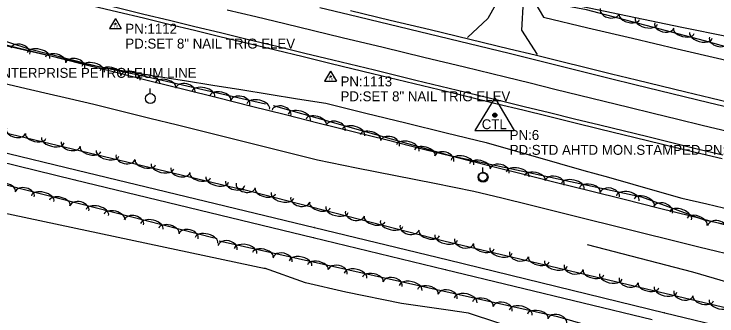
# Model space of a CAD drawing. Extents: x 1441650 to 1491889, y 345904 to 358319.
# Drawn here: x 1447002.7 to 1447357.2, y 354080.8 to 354233 of the extents above; entities that cross this region are included whole.
import ezdxf

# ---------------------------------------------------------------- set-up
doc = ezdxf.new("R2010")
doc.units = 0
for name, color, linetype in [('S_DITCHLINE', 7, 'Continuous'), ('S_EDGE_PAVEMENT', 7, 'Continuous'), ('S_GRAVEL_ROAD', 7, 'Continuous'), ('S_MSC_PT_SYM', 7, 'Continuous'), ('S_PAVEMENT_CROWN', 7, 'Continuous'), ('S_PRIMARY_CTL', 7, 'Continuous'), ('S_PRIMARY_CTL_ANNOT', 7, 'Continuous'), ('S_RAILROAD', 7, 'Continuous'), ('S_SECONDARY_CTL', 7, 'Continuous'), ('S_SECONDARY_CTL_ANNOT', 7, 'Continuous'), ('S_SHOULDER', 7, 'Continuous'), ('S_SIGN_ANNOT', 7, 'Continuous'), ('S_STREAM', 7, 'Continuous'), ('S_TREE', 7, 'Continuous'), ('S_UTILITY_POLE', 7, 'Continuous')]:
    doc.layers.add(name, color=color, linetype=linetype)

msp = doc.modelspace()

# ---------------------------------------------------------------- linework, layer by layer
at = {"layer": 'S_DITCHLINE'}
for points in [[(1447265.28, 354238.8), (1447269.5, 354241.06), (1447292.83, 354236.2), (1447316.15, 354231.34), (1447339.47, 354226.48), (1447362.79, 354221.62), (1447385.96, 354215.71), (1447409.12, 354209.8), (1447432.29, 354203.88), (1447455.46, 354197.97), (1447474.09, 354193.79), (1447492.73, 354189.6), (1447511.37, 354185.42), (1447530.01, 354181.23), (1447538.26, 354175.02)], [(1447265.28, 354238.8), (1447269.65, 354231.43), (1447292.15, 354226.12), (1447314.65, 354220.81), (1447337.15, 354215.5), (1447359.65, 354210.2), (1447383.59, 354204.44), (1447407.53, 354198.69), (1447431.47, 354192.94), (1447455.42, 354187.19), (1447474.48, 354183.24), (1447493.54, 354179.29), (1447512.59, 354175.33), (1447531.65, 354171.38), (1447538.26, 354175.02)], [(1446997.78, 354217.35), (1447021.87, 354211.84), (1447045.96, 354206.33), (1447060.2, 354204.04), (1447074.44, 354201.76), (1447088.68, 354199.47), (1447102.92, 354197.18), (1447117.16, 354194.89), (1447131.41, 354192.61), (1447145.65, 354190.32), (1447159.89, 354188.03), (1447180.12, 354183.07), (1447200.35, 354178.1), (1447220.59, 354173.14), (1447240.82, 354168.18), (1447253.15, 354164.68), (1447265.48, 354161.18), (1447277.81, 354157.68), (1447290.14, 354154.18), (1447302.47, 354150.68), (1447314.79, 354147.18), (1447327.12, 354143.68), (1447339.45, 354140.18), (1447352.03, 354137.23), (1447364.62, 354134.27)], [(1446993.72, 354198.93), (1447006.02, 354196.11), (1447018.33, 354193.28), (1447030.63, 354190.46), (1447042.94, 354187.63), (1447057.03, 354184.11), (1447071.13, 354180.58), (1447085.22, 354177.06), (1447099.32, 354173.53), (1447113.42, 354170.01), (1447127.51, 354166.48), (1447141.61, 354162.96), (1447155.7, 354159.44), (1447175.41, 354155.52), (1447195.12, 354151.6), (1447214.83, 354147.68), (1447234.54, 354143.77), (1447248.74, 354140.25), (1447262.93, 354136.74), (1447277.12, 354133.22), (1447291.32, 354129.7), (1447305.51, 354126.19), (1447319.7, 354122.67), (1447333.9, 354119.16), (1447348.09, 354115.64), (1447370.49, 354110.21)]]:
    msp.add_lwpolyline(points, dxfattribs=at)
at = {"layer": 'S_EDGE_PAVEMENT'}
for points in [[(1446990.67, 354251.73), (1447006.84, 354247.83), (1447023.01, 354243.93), (1447039.18, 354240.03), (1447055.35, 354236.13), (1447068.22, 354233.01), (1447081.09, 354229.9), (1447093.96, 354226.78), (1447106.84, 354223.66), (1447121.02, 354220.23), (1447135.2, 354216.79), (1447149.38, 354213.35), (1447163.56, 354209.92), (1447184.48, 354204.82), (1447205.41, 354199.72), (1447226.33, 354194.63), (1447247.26, 354189.53), (1447259.97, 354186.43), (1447272.68, 354183.32), (1447285.4, 354180.21), (1447298.11, 354177.11), (1447322.31, 354171.18), (1447346.5, 354165.26), (1447360.12, 354161.93)], [(1447156.93, 354236.3), (1447171.75, 354232.73), (1447191.9, 354227.85), (1447212.05, 354222.97), (1447232.19, 354218.09), (1447252.34, 354213.21), (1447265.12, 354210.04), (1447277.9, 354206.87), (1447290.67, 354203.69), (1447303.45, 354200.52), (1447315.86, 354197.51), (1447328.27, 354194.5), (1447340.68, 354191.49), (1447353.09, 354188.48), (1447366.52, 354185.21)]]:
    msp.add_lwpolyline(points, dxfattribs=at)
at = {"layer": 'S_GRAVEL_ROAD'}
for points in [[(1447264.57, 354308.85), (1447261.85, 354293.31), (1447259.12, 354277.78), (1447253.86, 354260.51), (1447248.6, 354243.24), (1447241.63, 354230.7), (1447231.4, 354221.27)], [(1447266.64, 354212.53), (1447258.73, 354224.84), (1447259.59, 354239.62), (1447265.6, 354256.75), (1447271.61, 354273.88), (1447278.13, 354288.18), (1447284.65, 354302.48)]]:
    msp.add_lwpolyline(points, dxfattribs=at)
at = {"layer": 'S_MSC_PT_SYM'}
for points in [[(1447034.56, 354154.23), (1447034.56, 354154.28), (1447034.56, 354154.23), (1447034.51, 354154.23), (1447034.56, 354154.23), (1447034.56, 354154.18), (1447034.56, 354154.23), (1447034.61, 354154.23)], [(1447033.39, 354149.45), (1447033.39, 354149.5), (1447033.39, 354149.45), (1447033.34, 354149.45), (1447033.39, 354149.45), (1447033.39, 354149.4), (1447033.39, 354149.45), (1447033.44, 354149.45)], [(1447154.19, 354125.28), (1447154.19, 354125.33), (1447154.19, 354125.28), (1447154.14, 354125.28), (1447154.19, 354125.28), (1447154.19, 354125.23), (1447154.19, 354125.28), (1447154.24, 354125.28)], [(1447153.65, 354120.37), (1447153.65, 354120.42), (1447153.65, 354120.37), (1447153.6, 354120.37), (1447153.65, 354120.37), (1447153.65, 354120.32), (1447153.65, 354120.37), (1447153.7, 354120.37)], [(1447221.65, 354108.98), (1447221.65, 354109.03), (1447221.65, 354108.98), (1447221.6, 354108.98), (1447221.65, 354108.98), (1447221.65, 354108.93), (1447221.65, 354108.98), (1447221.7, 354108.98)], [(1447220.2, 354104.24), (1447220.2, 354104.29), (1447220.2, 354104.24), (1447220.15, 354104.24), (1447220.2, 354104.24), (1447220.2, 354104.19), (1447220.2, 354104.24), (1447220.25, 354104.24)], [(1447330.86, 354082.34), (1447330.86, 354082.39), (1447330.86, 354082.34), (1447330.81, 354082.34), (1447330.86, 354082.34), (1447330.86, 354082.29), (1447330.86, 354082.34), (1447330.91, 354082.34)]]:
    msp.add_lwpolyline(points, dxfattribs=at)
at = {"layer": 'S_PAVEMENT_CROWN'}
msp.add_lwpolyline([(1447110.17, 354235.22), (1447124.68, 354231.73), (1447139.2, 354228.24), (1447153.71, 354224.75), (1447168.23, 354221.26), (1447188.81, 354216.28), (1447209.38, 354211.3), (1447229.96, 354206.31), (1447250.54, 354201.33), (1447262.99, 354198.26), (1447275.45, 354195.2), (1447287.9, 354192.13), (1447300.35, 354189.07), (1447312.71, 354186.05), (1447325.07, 354183.03), (1447337.43, 354180.01), (1447349.79, 354177), (1447363.18, 354173.74)], dxfattribs=at)
at = {"layer": 'S_PRIMARY_CTL'}
for p, q in [((1447245.17, 354190.72), (1447235.14, 354174.2)), ((1447245.17, 354190.72), (1447255, 354174.2)), ((1447235.14, 354174.2), (1447255, 354174.2))]:
    msp.add_line(p, q, dxfattribs=at)
for radius in [1.04, 0.609, 0.344]:
    msp.add_circle((1447245.17, 354182.02), radius, dxfattribs=at)
at = {"layer": 'S_RAILROAD'}
for p, q in [((1446934.97, 354178.37), (1447034.56, 354154.23)), ((1446934.08, 354173.49), (1447033.39, 354149.45)), ((1447034.56, 354154.23), (1447154.19, 354125.28)), ((1447033.39, 354149.45), (1447153.65, 354120.37)), ((1447154.19, 354125.28), (1447221.65, 354108.98)), ((1447153.65, 354120.37), (1447220.2, 354104.24)), ((1447221.65, 354108.98), (1447330.86, 354082.34)), ((1447220.2, 354104.24), (1447324.51, 354078.91)), ((1447330.86, 354082.34), (1447430.46, 354058.19))]:
    msp.add_line(p, q, dxfattribs=at)
at = {"layer": 'S_SECONDARY_CTL'}
for p, q in [((1447053.86, 354230.73), (1447050.85, 354225.77)), ((1447053.86, 354230.73), (1447056.8, 354225.77)), ((1447050.85, 354225.77), (1447056.8, 354225.77)), ((1447162.36, 354204.14), (1447159.35, 354199.19)), ((1447162.36, 354204.14), (1447165.3, 354199.19)), ((1447159.35, 354199.19), (1447165.3, 354199.19))]:
    msp.add_line(p, q, dxfattribs=at)
for centre, radius in [((1447053.86, 354228.12), 0.311), ((1447053.86, 354228.12), 0.183), ((1447053.86, 354228.12), 0.103), ((1447162.36, 354201.53), 0.311), ((1447162.36, 354201.53), 0.183), ((1447162.36, 354201.53), 0.103)]:
    msp.add_circle(centre, radius, dxfattribs=at)
at = {"layer": 'S_SHOULDER'}
for points in [[(1446990, 354249.83), (1447006.27, 354245.92), (1447022.54, 354242), (1447038.81, 354238.08), (1447055.08, 354234.16), (1447067.95, 354231.06), (1447080.82, 354227.96), (1447093.69, 354224.86), (1447106.56, 354221.76), (1447120.57, 354218.36), (1447134.57, 354214.95), (1447148.57, 354211.54), (1447162.57, 354208.14), (1447183.53, 354203.05), (1447204.49, 354197.96), (1447225.45, 354192.87), (1447246.4, 354187.79), (1447259.29, 354184.64), (1447272.19, 354181.49), (1447285.08, 354178.35), (1447297.97, 354175.2), (1447322.12, 354169.32), (1447346.27, 354163.44), (1447359.89, 354160.12)], [(1447172.43, 354234.83), (1447192.48, 354230), (1447212.52, 354225.17), (1447232.57, 354220.35), (1447252.62, 354215.52), (1447265.48, 354212.37), (1447278.34, 354209.22), (1447291.2, 354206.07), (1447304.06, 354202.91), (1447316.56, 354199.89), (1447329.06, 354196.87), (1447341.56, 354193.84), (1447354.06, 354190.82), (1447367.4, 354187.57)]]:
    msp.add_lwpolyline(points, dxfattribs=at)
at = {"layer": 'S_STREAM'}
for points in [[(1447129.5, 354104.57), (1446994.23, 354133.18), (1446909.61, 354154.38), (1446841.48, 354174.69), (1446806.02, 354184.81), (1446797.22, 354188.51), (1446784.71, 354189.63), (1446772.13, 354191.28), (1446755.07, 354194.76), (1446743.36, 354198.92), (1446726.05, 354206.8), (1446675.07, 354216.43), (1446623.81, 354227.09)], [(1447291.68, 354116.78), (1447344.91, 354103.04), (1447405.13, 354085.36), (1447469.42, 354069), (1447523.27, 354055.61), (1447570.48, 354045.81), (1447622.3, 354034.23), (1447647.63, 354026.8), (1447655.95, 354024.01), (1447661.87, 354020.38), (1447662.48, 354019.49)], [(1447370.59, 354047.1), (1447329.35, 354056.05), (1447313.48, 354058.82), (1447296.08, 354062.49), (1447261.44, 354072.37), (1447231.82, 354082.09), (1447221.58, 354083.68), (1447198.1, 354087.01), (1447169.99, 354092.81), (1447149.73, 354097.53), (1447128.95, 354104.84)]]:
    msp.add_lwpolyline(points, dxfattribs=at)
at = {"layer": 'S_TREE'}
for points in [[(1446066.8, 354447.62), (1446143.91, 354428.65), (1446246.93, 354407.56), (1446309.08, 354398.67), (1446342.08, 354392.02), (1446387.8, 354382.36), (1446425.03, 354363.96), (1446462.42, 354353.82), (1446542.91, 354333.16), (1446634.86, 354310.99), (1446749.65, 354283.42), (1446825.75, 354264.35), (1446891.49, 354247.76), (1446920.75, 354233.86), (1446937, 354226.62), (1446955.71, 354227.95), (1446981.79, 354224.67), (1447009.64, 354215.66), (1447044.85, 354206.75), (1447061.38, 354203.2), (1447067.8, 354201.83), (1447129.51, 354187.75)], [(1447118.54, 354144.26), (1446946.35, 354185.46), (1446854.63, 354207.8), (1446741.94, 354236.39), (1446606.53, 354268.55), (1446479.42, 354298.82), (1446390.4, 354322.33), (1446338.7, 354336.12), (1446187.84, 354373.79), (1446074.45, 354398.8), (1446034.2, 354416.88)], [(1446062.9, 354365.26), (1446209.56, 354335.29), (1446334.34, 354301.68), (1446448.71, 354277.47), (1446559.94, 354252.19), (1446660.85, 354227.62), (1446727.95, 354210.67), (1446931.37, 354164.04), (1447103.63, 354120.07)], [(1447554.08, 354354.01), (1447539.72, 354339.24), (1447517.03, 354329.25), (1447512.18, 354312.75), (1447525.65, 354293.75), (1447544.98, 354289.69), (1447561.15, 354278.87), (1447535.56, 354271.63), (1447514.59, 354266.45), (1447514.49, 354237.08), (1447509.92, 354214.08), (1447505.26, 354191.06), (1447488.43, 354184.2), (1447418.78, 354200.58), (1447350.99, 354219.59), (1447291.45, 354235.06), (1447229.94, 354246.67), (1447181.83, 354256.49), (1447170.79, 354260.87)], [(1446985.76, 354220.76), (1447002.85, 354216.49), (1447019.94, 354212.22), (1447037.03, 354207.95), (1447054.12, 354203.68), (1447071.21, 354199.4), (1447088.3, 354195.13), (1447105.39, 354190.86), (1447122.48, 354186.59), (1447139.57, 354182.32), (1447156.66, 354178.05), (1447173.75, 354173.77), (1447190.84, 354169.5), (1447207.93, 354165.23), (1447225.02, 354160.96), (1447242.11, 354156.69), (1447259.2, 354152.42), (1447276.29, 354148.14), (1447293.38, 354143.87), (1447310.47, 354139.6), (1447327.56, 354135.33), (1447344.65, 354131.06), (1447361.74, 354126.79)], [(1446985.76, 354220.76), (1447002.85, 354216.49), (1447019.94, 354212.22), (1447037.03, 354207.95), (1447054.12, 354203.68), (1447071.21, 354199.4), (1447088.3, 354195.13), (1447105.39, 354190.86), (1447122.48, 354186.59), (1447139.57, 354182.32), (1447156.66, 354178.05), (1447173.75, 354173.77), (1447190.84, 354169.5), (1447207.93, 354165.23), (1447225.02, 354160.96), (1447242.11, 354156.69), (1447259.2, 354152.42), (1447276.29, 354148.14), (1447293.38, 354143.87), (1447310.47, 354139.6), (1447327.56, 354135.33), (1447344.65, 354131.06), (1447361.74, 354126.79)], [(1447133.47, 354186.81), (1447222.64, 354161.66), (1447319.21, 354140.78), (1447350.81, 354129.18), (1447392.59, 354120.54), (1447428.29, 354113.87), (1447487, 354101.7), (1447545.29, 354084.44), (1447575.79, 354078.13), (1447606.82, 354071.69), (1447634.84, 354065.9), (1447651.78, 354057.17), (1447666.16, 354046.21), (1447665.24, 354028.49), (1447660.77, 354015.35), (1447625.2, 354022.41), (1447525.85, 354046.71), (1447366.32, 354083.6), (1447219.53, 354118.45), (1447116.06, 354144.99)], [(1447106.09, 354118.67), (1447276.71, 354080.52), (1447336.2, 354063.26), (1447384.81, 354053.21), (1447463.64, 354033.55), (1447506.76, 354024.2), (1447569.9, 354007.53), (1447628.52, 353995.68), (1447649.59, 353991.32), (1447659.51, 353984.5), (1447662.01, 353979.99), (1447660.68, 353965.75), (1447666.24, 353955.53), (1447672.55, 353945.94), (1447675.94, 353931.32), (1447674.44, 353918.04), (1447652.88, 353918.86), (1447620.44, 353926.05), (1447584.09, 353936.89)]]:
    msp.add_lwpolyline(points, dxfattribs=at)
for centre, major_axis, ratio, start_param, end_param in [((1447303.11, 354234.5), (4.8, -1.25), 0.685312, 3.141593, 6.283186), ((1447313.01, 354231.65), (5.17, -1.35), 0.5407, 3.141593, 6.283186), ((1447321.6, 354229.42), (5.68, -1.48), 0.550081, 3.141593, 6.283186), ((1447330.62, 354227.34), (4.8, -1.25), 0.685312, 3.141593, 6.283186), ((1447340.53, 354224.5), (5.17, -1.35), 0.5407, 3.141593, 6.283186), ((1447349.11, 354222.27), (5.68, -1.48), 0.550081, 3.141593, 6.283186), ((1447358.15, 354220.06), (4.77, -1.34), 0.685311, 3.141593, 6.283185), ((1447005.97, 354214.36), (-4.71, 1.53), 0.680184, 3.143389, 6.284982), ((1447015.1, 354212.11), (-5.69, 1.44), 0.545888, 3.141593, 6.283185), ((1447023.69, 354209.93), (-5.18, 1.31), 0.536579, 3.141593, 6.283185), ((1447033.62, 354207.15), (-4.8, 1.22), 0.680089, 3.141593, 6.283185), ((1447042.66, 354205.13), (-5.69, 1.44), 0.545888, 3.141593, 6.283185), ((1447051.39, 354203.19), (-5.23, 1.12), 0.536571, 3.141593, 6.283185), ((1447061.41, 354200.78), (-4.85, 1.04), 0.680078, 3.141593, 6.283185), ((1447070.48, 354199.05), (-5.72, 1.31), 0.545881, 3.141593, 6.283185), ((1447079.12, 354197.08), (-5.21, 1.19), 0.536572, 3.141593, 6.283185), ((1447089.11, 354194.54), (-4.83, 1.1), 0.68008, 3.141593, 6.283185), ((1447098.19, 354192.73), (-5.72, 1.31), 0.545881, 3.141593, 6.283185), ((1447106.84, 354190.76), (-5.21, 1.19), 0.536572, 3.141593, 6.283185), ((1447116.82, 354188.22), (-4.83, 1.1), 0.68008, 3.141593, 6.283185), ((1447125.91, 354186.41), (-5.72, 1.31), 0.545881, 3.141593, 6.283185), ((1447137.6, 354183.18), (-4.77, 1.35), 0.683426, 3.141593, 6.283185), ((1447146.58, 354180.92), (-5.65, 1.59), 0.548567, 3.141593, 6.283185), ((1447155.11, 354178.51), (-5.15, 1.45), 0.539212, 3.141593, 6.283185), ((1447164.96, 354175.46), (-4.77, 1.35), 0.683426, 3.141593, 6.283185), ((1447173.94, 354173.2), (-5.65, 1.59), 0.548567, 3.141593, 6.283185), ((1447003.67, 354174.09), (4.82, -1.15), 0.656967, 3.141519, 6.283111), ((1447182.47, 354170.79), (-5.15, 1.45), 0.539212, 3.141593, 6.283185), ((1447013.63, 354171.45), (5.2, -1.24), 0.518337, 3.141547, 6.28314), ((1447022.25, 354169.39), (5.71, -1.37), 0.527329, 3.141546, 6.283139), ((1447192.32, 354167.75), (-4.77, 1.35), 0.683426, 3.141593, 6.283185), ((1447031.31, 354167.48), (4.82, -1.15), 0.656967, 3.141519, 6.283111), ((1447201.3, 354165.49), (-5.65, 1.59), 0.548567, 3.141593, 6.283185), ((1447209.83, 354163.08), (-5.15, 1.45), 0.539212, 3.141593, 6.283185), ((1447041.28, 354164.84), (5.2, -1.24), 0.518337, 3.141547, 6.28314), ((1447049.9, 354162.78), (5.71, -1.37), 0.527329, 3.141546, 6.283139), ((1447219.68, 354160.03), (-4.77, 1.35), 0.683426, 3.141593, 6.283185), ((1447058.96, 354160.86), (4.82, -1.15), 0.656967, 3.141519, 6.283111), ((1447068.92, 354158.22), (5.2, -1.24), 0.518337, 3.141547, 6.28314), ((1447228.89, 354158.15), (-5.74, 1.24), 0.548567, 3.14151, 6.283102), ((1447237.56, 354156.27), (-5.23, 1.13), 0.539213, 3.141512, 6.283105), ((1447077.55, 354156.16), (5.71, -1.37), 0.527329, 3.141546, 6.283139), ((1447247.57, 354153.84), (-4.84, 1.05), 0.683427, 3.141457, 6.28305), ((1447086.61, 354154.25), (4.82, -1.15), 0.656967, 3.141519, 6.283111), ((1447096.57, 354151.61), (5.2, -1.24), 0.518337, 3.141547, 6.28314), ((1447256.67, 354152.14), (-5.74, 1.24), 0.548567, 3.14151, 6.283102), ((1447265.34, 354150.26), (-5.23, 1.13), 0.539213, 3.141512, 6.283105), ((1447105.19, 354149.55), (5.71, -1.37), 0.527329, 3.141546, 6.283139), ((1447114.26, 354147.64), (4.82, -1.15), 0.656967, 3.141519, 6.283111), ((1447275.36, 354147.83), (-4.84, 1.05), 0.683427, 3.141457, 6.28305), ((1447284.46, 354146.13), (-5.74, 1.24), 0.548567, 3.14151, 6.283102), ((1446998.21, 354144.8), (-5.18, 1.32), 0.537904, 3.14147, 6.283062), ((1447008.13, 354142), (-4.8, 1.22), 0.681768, 3.141386, 6.282978), ((1447119.56, 354146.55), (4.8, -1.23), 0.683459, 3.14063, 6.282222), ((1447129.47, 354143.74), (5.18, -1.33), 0.539238, 3.141022, 6.282614), ((1447293.13, 354144.26), (-5.23, 1.13), 0.539213, 3.141512, 6.283105), ((1447303.14, 354141.82), (-4.84, 1.05), 0.683427, 3.141457, 6.28305), ((1447017.17, 354139.96), (-5.69, 1.45), 0.547236, 3.141466, 6.283058), ((1447138.06, 354141.53), (5.68, -1.46), 0.548593, 3.141003, 6.282596), ((1447312.24, 354140.12), (-5.74, 1.24), 0.548567, 3.14151, 6.283102), ((1447025.76, 354137.77), (-5.18, 1.32), 0.537904, 3.14147, 6.283062), ((1447035.67, 354134.97), (-4.8, 1.22), 0.681768, 3.141386, 6.282978), ((1447147.09, 354139.49), (4.8, -1.23), 0.683459, 3.14063, 6.282222), ((1447157.01, 354136.67), (5.18, -1.33), 0.539238, 3.141022, 6.282614), ((1447320.54, 354138.04), (-5.02, 1.84), 0.539381, 3.140248, 6.281841), ((1447044.71, 354132.93), (-5.69, 1.45), 0.547236, 3.141466, 6.283058), ((1447165.59, 354134.47), (5.68, -1.46), 0.548593, 3.141003, 6.282596), ((1447330.12, 354134.24), (-4.65, 1.7), 0.683639, 3.139324, 6.280917), ((1447338.9, 354131.3), (-5.51, 2.02), 0.548739, 3.140205, 6.281798), ((1447053.3, 354130.74), (-5.18, 1.32), 0.537904, 3.14147, 6.283062), ((1447063.22, 354127.94), (-4.8, 1.22), 0.681768, 3.141386, 6.282978), ((1447174.63, 354132.42), (4.8, -1.23), 0.683459, 3.14063, 6.282222), ((1447184.54, 354129.61), (5.18, -1.33), 0.539238, 3.141022, 6.282614), ((1447347.22, 354128.25), (-5.02, 1.84), 0.539381, 3.140248, 6.281841), ((1447072.25, 354125.9), (-5.69, 1.45), 0.547236, 3.141466, 6.283058), ((1447193.13, 354127.41), (5.68, -1.46), 0.548593, 3.141003, 6.282596), ((1447357.44, 354125.38), (-4.85, 1), 0.68343, 3.141331, 6.282923), ((1447080.85, 354123.71), (-5.18, 1.32), 0.537904, 3.14147, 6.283062), ((1447090.76, 354120.91), (-4.8, 1.22), 0.681768, 3.141386, 6.282978), ((1447202.16, 354125.36), (4.8, -1.23), 0.683459, 3.14063, 6.282222), ((1447212.08, 354122.55), (5.18, -1.33), 0.539238, 3.141022, 6.282614), ((1447099.8, 354118.87), (-5.69, 1.45), 0.547236, 3.141466, 6.283058), ((1447220.63, 354120.36), (5.71, -1.36), 0.548581, 3.142037, 6.28363), ((1447110.41, 354115.26), (-4.84, 1.08), 0.685343, 3.141577, 6.28317), ((1447119.5, 354113.5), (-5.73, 1.28), 0.550105, 3.141583, 6.283176), ((1447229.7, 354118.48), (4.82, -1.15), 0.683444, 3.142319, 6.283912), ((1447239.66, 354115.85), (5.2, -1.24), 0.539226, 3.142023, 6.283616), ((1447128.16, 354111.56), (-5.22, 1.17), 0.540725, 3.141583, 6.283176), ((1447248.29, 354113.8), (5.71, -1.36), 0.548581, 3.142037, 6.28363), ((1447138.15, 354109.06), (-4.84, 1.08), 0.685343, 3.141577, 6.28317), ((1447147.24, 354107.29), (-5.73, 1.28), 0.550105, 3.141583, 6.283176), ((1447257.35, 354111.91), (4.82, -1.15), 0.683444, 3.142319, 6.283912), ((1447267.32, 354109.28), (5.2, -1.24), 0.539226, 3.142023, 6.283616), ((1447155.9, 354105.36), (-5.22, 1.17), 0.540725, 3.141583, 6.283176), ((1447165.89, 354102.86), (-4.84, 1.08), 0.685343, 3.141577, 6.28317), ((1447275.94, 354107.23), (5.71, -1.36), 0.548581, 3.142037, 6.28363), ((1447285.01, 354105.35), (4.82, -1.15), 0.683444, 3.142319, 6.283912), ((1447174.98, 354101.09), (-5.73, 1.28), 0.550105, 3.141583, 6.283176), ((1447183.64, 354099.16), (-5.22, 1.17), 0.540725, 3.141583, 6.283176), ((1447294.97, 354102.71), (5.2, -1.24), 0.539226, 3.142023, 6.283616), ((1447193.63, 354096.65), (-4.84, 1.08), 0.685343, 3.141577, 6.28317), ((1447303.6, 354100.67), (5.71, -1.36), 0.548581, 3.142037, 6.28363), ((1447312.67, 354098.78), (4.82, -1.15), 0.683444, 3.142319, 6.283912), ((1447202.73, 354094.89), (-5.73, 1.28), 0.550105, 3.141583, 6.283176), ((1447211.38, 354092.95), (-5.22, 1.17), 0.540725, 3.141583, 6.283176), ((1447322.63, 354096.15), (5.2, -1.24), 0.539226, 3.142023, 6.283616), ((1447331.26, 354094.1), (5.71, -1.36), 0.548581, 3.142037, 6.28363), ((1447221.38, 354090.45), (-4.84, 1.08), 0.685343, 3.141577, 6.28317), ((1447230.47, 354088.69), (-5.73, 1.28), 0.550105, 3.141583, 6.283176), ((1447340.33, 354092.21), (4.82, -1.15), 0.683444, 3.142319, 6.283912), ((1447239.12, 354086.75), (-5.22, 1.17), 0.540725, 3.141583, 6.283176), ((1447350.29, 354089.58), (5.2, -1.24), 0.539226, 3.142023, 6.283616), ((1447358.92, 354087.53), (5.71, -1.36), 0.548581, 3.142037, 6.28363), ((1447249.12, 354084.25), (-4.84, 1.08), 0.685343, 3.141577, 6.28317), ((1447258.21, 354082.48), (-5.73, 1.28), 0.550105, 3.141583, 6.283176), ((1447266.86, 354080.55), (-5.22, 1.17), 0.540725, 3.141583, 6.283176), ((1447276.7, 354078.04), (-4.76, 1.38), 0.685359, 3.141615, 6.283208)]:
    msp.add_ellipse(centre, major_axis=major_axis, ratio=ratio, start_param=start_param, end_param=end_param, dxfattribs=at)
at = {"layer": 'S_UTILITY_POLE'}
for p, q in [((1447071.31, 354192.93), (1447071.31, 354195.41)), ((1447239.11, 354153.22), (1447239.11, 354155.7)), ((1447239.07, 354153.01), (1447239.07, 354155.12))]:
    msp.add_line(p, q, dxfattribs=at)
for centre, radius in [((1447071.45, 354190.41), 2.5), ((1447239.25, 354150.7), 2.5), ((1447239.19, 354150.87), 2.13)]:
    msp.add_circle(centre, radius, dxfattribs=at)

# ---------------------------------------------------------------- texts
at = {"layer": 'S_PRIMARY_CTL'}
msp.add_text('CTL', height=5, rotation=360, dxfattribs=at).set_placement((1447238.59, 354174.94))
at = {"layer": 'S_PRIMARY_CTL_ANNOT'}
for s, p in [('PN:6', (1447252.67, 354169.52)), ('PD:STD AHTD MON.STAMPED PN:6 JOB 050264', (1447252.67, 354162.02))]:
    msp.add_text(s, height=5, dxfattribs=at).set_placement(p)
at = {"layer": 'S_SECONDARY_CTL'}
for p in [(1447052.65, 354226.1), (1447161.15, 354199.52)]:
    msp.add_text('TV', height=1.5, rotation=360, dxfattribs=at).set_placement(p)
at = {"layer": 'S_SECONDARY_CTL_ANNOT'}
for s, p in [('PN:1112', (1447058.86, 354223.12)), ('PD:SET 8" NAIL TRIG ELEV', (1447058.86, 354215.62)), ('PN:1113', (1447167.36, 354196.53)), ('PD:SET 8" NAIL TRIG ELEV', (1447167.36, 354189.03))]:
    msp.add_text(s, height=5, dxfattribs=at).set_placement(p)
at = {"layer": 'S_SIGN_ANNOT'}
msp.add_text('ENTERPRISE PETROLEUM LINE', height=5, dxfattribs=at).set_placement((1446991.86, 354200.85))

doc.saveas('drawing.dxf')
